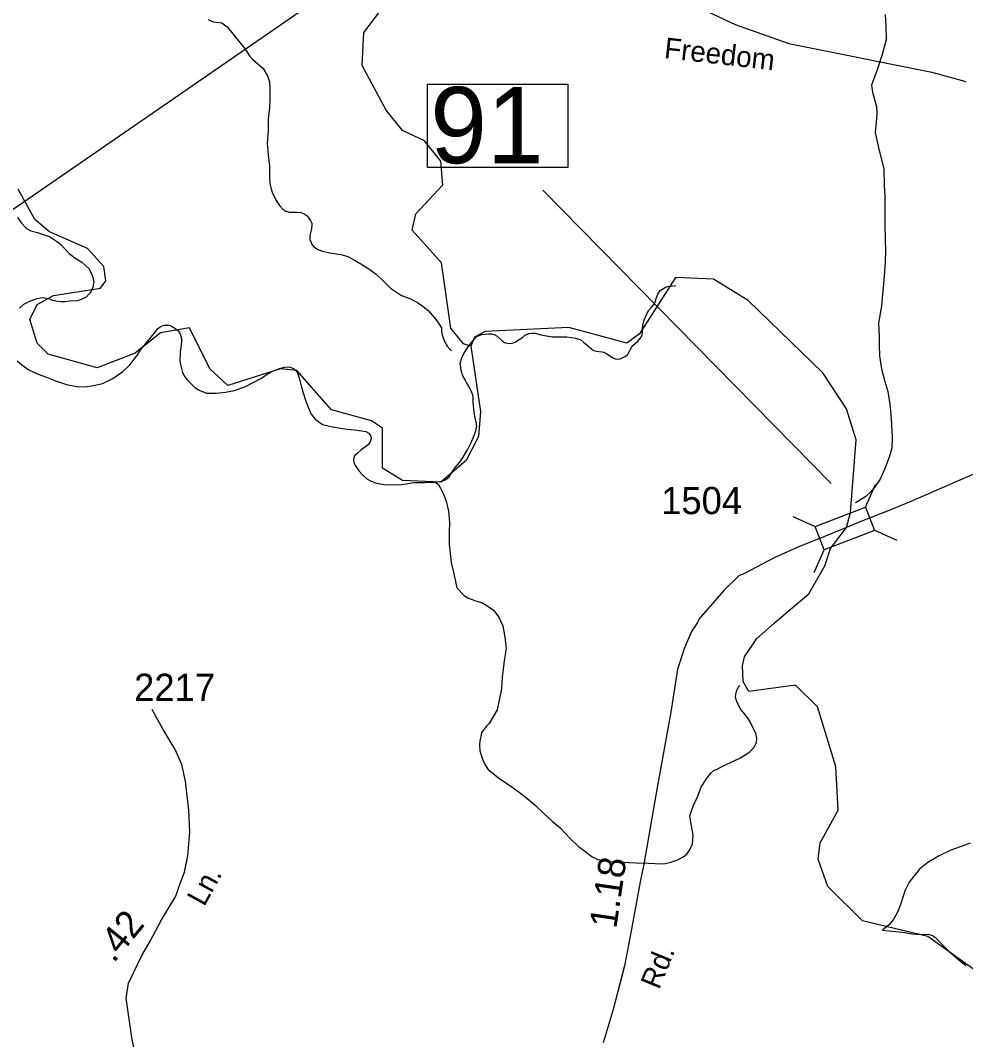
# Model space of a CAD drawing. Extents: x 2082433 to 2279600, y 546599 to 755198.
# Drawn here: x 2154852 to 2159193, y 643108 to 647788 of the extents above; entities that cross this region are included whole.
import ezdxf

# ---------------------------------------------------------------- set-up
doc = ezdxf.new("R2010")
doc.units = 0
for name, color, linetype in [('Exist Boundary Political Fire Districts', 7, 'Continuous'), ('Exist Hydrographic Creek Single Shore', 7, 'Continuous'), ('Exist Hydrographic Misc Water Feature', 7, 'Continuous'), ('Exist Road Secondary Mileage Hundredths English Label', 7, 'Continuous'), ('Exist Road Secondary Structure Standard Bridge CELL', 7, 'Continuous'), ('Exist Road Secondary Structure Standard Bridge Number Label', 7, 'Continuous'), ('Exist Road Secondary Type 51 Attributed', 7, 'Continuous'), ('Exist Road Secondary Type 51 Label', 7, 'Continuous'), ('Exist Road Secondary Type 51 Number Label', 7, 'Continuous')]:
    doc.layers.add(name, color=color, linetype=linetype)

msp = doc.modelspace()

# ---------------------------------------------------------------- linework, layer by layer
at = {"layer": 'Exist Boundary Political Fire Districts'}
msp.add_lwpolyline([(2162383.5, 651697), (2157115.7, 648505.9), (2152584.3, 645379.7), (2152545.5, 645403.9), (2152513.3, 645435.9), (2152454.1, 645489.1), (2152394.8, 645538.8), (2152339.4, 645583.9), (2152268.9, 645633.7), (2152189.8, 645676.9), (2152106.1, 645711.9), (2152043.8, 645730.7), (2151984.7, 645741.4), (2151951.5, 645755.7), (2151904.7, 645782.9), (2151861.1, 645793.2), (2151790.7, 645806.4), (2151737.8, 645821), (2151685.9, 645837.6), (2151631.4, 645853.3), (2151561.3, 645858.8), (2151482.9, 645859.3), (2151398.3, 645855), (2151336.7, 645869.2)], dxfattribs=at)
at = {"layer": 'Exist Hydrographic Creek Single Shore'}
for points in [[(2156920.2, 646291.6), (2156964.3, 645992.3), (2156956.3, 645877.6), (2156898.3, 645767.3), (2156782.2, 645667.9), (2156607.3, 645674.8), (2156515.2, 645732.4), (2156514.2, 645916.1), (2156464.2, 645950), (2156280.2, 645999.6), (2156121.3, 646180), (2156046.3, 646188), (2155805.1, 646110.9), (2155721.2, 646188.1), (2155629.2, 646376.9), (2155495.3, 646353.4), (2155379.2, 646260.6), (2155205.1, 646192), (2154979.2, 646255.7), (2154929.1, 646305.9), (2154895.3, 646414.8), (2154928.3, 646483), (2155003.2, 646524.1), (2155219.3, 646559.1), (2155244.3, 646591.5), (2155235.3, 646657.2), (2155160.2, 646740.8), (2154985.3, 646816.5), (2154918.3, 646873.6), (2154842.2, 647013)], [(2159344.1, 643349.2), (2159018.3, 643582.2), (2158718.3, 643653.9), (2158559.2, 643811.3), (2158516.1, 643936.8), (2158524.1, 644012.1), (2158607.1, 644161.3), (2158597.3, 644361.6), (2158512.2, 644635.6), (2158412.1, 644736), (2158197.1, 644705.8), (2158171.7, 644752.4), (2158167.5, 644824.4), (2158176.8, 644866.4), (2158233.8, 644950.5), (2158311.4, 645019.2), (2158396.1, 645091.2), (2158472.3, 645154.7), (2158546, 645283.9), (2158571.8, 645362.8), (2158646.3, 645458.9), (2158663.5, 645527.8), (2158689.2, 645862.1), (2158646.3, 646004), (2158537.2, 646170.3), (2158194.2, 646502), (2158035.3, 646600.3), (2157860.2, 646607.2), (2157695.3, 646348.1), (2157637.3, 646306.6), (2157370.3, 646377.7), (2156986.2, 646359.2), (2156937.2, 646334), (2156920.2, 646291.6)], [(2159214, 644010.6), (2159171.8, 643994.3), (2159124, 643978), (2159067.8, 643950), (2159018.4, 643921.3), (2158980.7, 643891.3), (2158954.6, 643859.2), (2158932.9, 643830.8), (2158915.1, 643795), (2158907.1, 643770.7), (2158893.3, 643728.9), (2158881.6, 643696.6), (2158863.6, 643662.8), (2158844.3, 643638.6), (2158827.9, 643624.5), (2158810.3, 643610.5)]]:
    msp.add_lwpolyline(points, dxfattribs=at)
at = {"layer": 'Exist Hydrographic Misc Water Feature'}
for points in [[(2156920.2, 646291.6), (2156887.2, 646302.2), (2156828.3, 646375.5), (2156785.3, 646674.9), (2156651.2, 646825.3), (2156667.2, 646900.4), (2156791.2, 647032.3), (2156782.2, 647140.8), (2156707.2, 647234.2), (2156606.3, 647282.1), (2156531.2, 647375.5), (2156421.3, 647581.2), (2156429.3, 647731.8), (2156561.2, 647906.3), (2156568.4, 648148.9), (2156492.3, 648291.5)], [(2155713.8, 647791.3), (2155737.6, 647781.6), (2155751.3, 647779.5), (2155765.5, 647777.8), (2155777.6, 647775.9), (2155801.7, 647758.1), (2155827.8, 647726.2), (2155854, 647694.2), (2155880.3, 647660.2), (2155904.5, 647624.6), (2155918.8, 647608.6), (2155942.6, 647588.7), (2155966.6, 647566.9), (2155986.9, 647532.9), (2155995.1, 647505), (2155997.2, 647477.1), (2155997.4, 647427.1), (2155995.9, 647385.2), (2155990, 647337), (2155990.4, 647283), (2155984.7, 647223.1), (2155989.2, 647171.3), (2155995.3, 647119.3), (2155995.3, 647083.2), (2155995.7, 647067.3), (2155997.8, 647037.3), (2156001.7, 647019.3), (2156007.6, 646999.4), (2156026.1, 646961.3), (2156042.5, 646937.3), (2156056.4, 646921.8), (2156070.4, 646911.6), (2156088.4, 646907.6), (2156120.4, 646908.1), (2156140.1, 646906.3), (2156154.8, 646900.1), (2156168.4, 646890.3), (2156184.4, 646868.4), (2156190.5, 646856.5), (2156190.7, 646848.4), (2156189.1, 646832.4), (2156186.8, 646824.2), (2156181.1, 646800.3), (2156181.1, 646782.5), (2156186.8, 646768.3), (2156189.3, 646762.6), (2156197.5, 646750.4), (2156217.2, 646736.5), (2156239.3, 646728.7), (2156265.6, 646722.7), (2156293.1, 646716.9), (2156323.4, 646713.2), (2156355.4, 646703.4)], [(2158822.6, 647814.8), (2158826.7, 647763.1), (2158827.1, 647698.9), (2158809.2, 647631.1), (2158785.7, 647560.8), (2158760.4, 647490.8), (2158764.5, 647458.6), (2158774.6, 647425), (2158782.8, 647392.9), (2158784.8, 647361), (2158781.2, 647321), (2158777.3, 647272.9), (2158791.6, 647211.1), (2158816.4, 647105.2), (2158819.1, 647031.4), (2158820.9, 646979.2), (2158821.8, 646851.3), (2158822.4, 646785.5), (2158824.8, 646731.2), (2158822.6, 646677.6), (2158819.1, 646613.2), (2158811.7, 646545.4), (2158805.8, 646479.4), (2158799.8, 646441.3), (2158792.6, 646397.4), (2158794.9, 646339.5), (2158795.1, 646297.3), (2158797.4, 646247.4), (2158805.6, 646187.4), (2158821.8, 646129.4), (2158835.9, 646083.8), (2158844.5, 646025.8), (2158851.1, 645959.9), (2158855.4, 645874.1), (2158853.3, 645823.7), (2158841.6, 645781.7), (2158820.1, 645725.7), (2158800.4, 645681.6), (2158776.4, 645645.5), (2158756.8, 645623.4), (2158734.6, 645601.1), (2158702.8, 645581.2), (2158687, 645573)], [(2154839, 646882.8), (2154857.3, 646856.9), (2154879.6, 646832.9), (2154899.3, 646821), (2154931.1, 646813.3), (2154961.4, 646803.5), (2154985, 646795.4), (2155017.6, 646773.9), (2155035.7, 646759.8), (2155054.1, 646740), (2155075.9, 646718), (2155101.9, 646698.3), (2155133.9, 646678.4), (2155168.1, 646646.9), (2155180.4, 646620.7), (2155186.8, 646602.7), (2155188.8, 646587), (2155184.3, 646562.9), (2155176.8, 646544.6), (2155167.1, 646532.7), (2155153.4, 646516.5), (2155131.2, 646506.5), (2155111.1, 646500.6), (2155079.1, 646498.1), (2155055.2, 646496.1), (2155037.3, 646495.9), (2155015, 646498.1), (2154999.2, 646501.7), (2154986.9, 646507.6), (2154971.1, 646511.6), (2154953, 646513.5), (2154926.8, 646509.4), (2154893.4, 646497), (2154865.5, 646483), (2154847, 646467.1)], [(2156355.4, 646703.4), (2156385.5, 646687.5), (2156415.7, 646670), (2156451.6, 646647.9), (2156486, 646622.1), (2156518, 646592.5), (2156552.2, 646558.5), (2156602.3, 646525), (2156640.4, 646511.1), (2156674.9, 646493.3), (2156700.3, 646475.2), (2156724.7, 646455.8), (2156753, 646421.9), (2156769.4, 646402), (2156785.4, 646376)], [(2156757.1, 645668.1), (2156789.3, 645672.2), (2156805.1, 645680.3), (2156821.1, 645692.5), (2156833, 645712.6), (2156848.5, 645734.6), (2156870.5, 645758.8), (2156884.6, 645782.7), (2156906.4, 645818.7), (2156924, 645853), (2156935.9, 645881.2), (2156943.7, 645903.1), (2156947.8, 645926.8), (2156945.3, 645943), (2156939.4, 645971.1), (2156933.6, 646002.8), (2156931.2, 646034.8), (2156931.2, 646057.1), (2156928.9, 646066.8), (2156925, 646078.7), (2156910.9, 646108.8), (2156902.5, 646122.7), (2156894.7, 646136.8), (2156884.4, 646156.6), (2156876.4, 646180.5), (2156874.2, 646194.7), (2156871.9, 646214.5), (2156879.7, 646238.5), (2156887.9, 646258.7), (2156907.6, 646288.6), (2156931.4, 646318.6), (2156945.1, 646334.8), (2156959.3, 646340.8), (2156971.6, 646345), (2157001.5, 646349), (2157015, 646349.4), (2157027.3, 646345.5), (2157041.1, 646337.3), (2157055.4, 646325.4), (2157065.1, 646315.5), (2157075.7, 646309.4), (2157087.8, 646305.6), (2157099.3, 646303.8), (2157109.6, 646305.9), (2157123.3, 646309.9), (2157135.2, 646317.9), (2157149.4, 646327.9), (2157159.2, 646334.1), (2157169, 646342.3), (2157177.4, 646346), (2157187.5, 646350.1), (2157200.8, 646352.1), (2157211.1, 646352.2), (2157217.2, 646352.5), (2157241.2, 646344.4), (2157293.3, 646334.9), (2157361.4, 646335.2), (2157401.2, 646329.5), (2157425.4, 646321.5), (2157439.5, 646309.6), (2157453.2, 646297.8), (2157475.4, 646277.8), (2157485.6, 646272.2), (2157495.7, 646269.8), (2157523.6, 646266), (2157531.4, 646264.4), (2157545.3, 646256.2), (2157571.6, 646240.5), (2157583.9, 646234.6), (2157596, 646232.8), (2157606, 646234.5), (2157615.6, 646238.8), (2157627.5, 646244.6), (2157639.6, 646253), (2157645.6, 646263), (2157653.4, 646278.9), (2157659.1, 646288.9), (2157663.6, 646295.2), (2157687.4, 646315.1), (2157701.1, 646331.2), (2157706.9, 646343.3), (2157709.1, 646357.2), (2157708.9, 646371), (2157710.8, 646389), (2157716.5, 646411.3), (2157724.5, 646429.1), (2157730.9, 646443.1), (2157738.3, 646457.5), (2157750.4, 646471.4), (2157760.4, 646483.3), (2157768.4, 646497.5), (2157771.9, 646511.6), (2157779.9, 646531.5), (2157789.9, 646547.8), (2157801.8, 646555.7), (2157809.8, 646559.8), (2157818, 646563.8), (2157832, 646567.8), (2157848, 646569.8), (2157862.1, 646570.1)], [(2154837, 646224.9), (2154858.9, 646206.9), (2154890.9, 646183.5), (2154932.9, 646163.7), (2154971.1, 646149.9), (2155017, 646132), (2155063.4, 646116.4), (2155111.3, 646106.8), (2155149.3, 646104.7), (2155187.4, 646111.1), (2155229, 646121.4), (2155276.8, 646143.4), (2155322.5, 646175.8), (2155354.3, 646205.9), (2155386.1, 646248.1), (2155406.4, 646278.3), (2155450.1, 646330.5), (2155471.6, 646358.5), (2155483.3, 646372.5), (2155491.5, 646378.6), (2155503.6, 646384.9), (2155513.7, 646388.6), (2155521.6, 646388.6), (2155525.5, 646388.9), (2155533.7, 646388.9), (2155539.3, 646386.8), (2155551.4, 646380.9), (2155563.3, 646373), (2155575.8, 646363), (2155584, 646351.2), (2155587.7, 646343.3), (2155593.8, 646319.3), (2155592, 646315.1), (2155590.1, 646297.2), (2155586.2, 646265.3), (2155584.6, 646225.4), (2155586.7, 646207.2), (2155596.9, 646171.2), (2155606.7, 646151.5), (2155619, 646135.5), (2155637.3, 646117.7), (2155651, 646103.8), (2155673.4, 646089.9), (2155707.2, 646075.8), (2155751.5, 646076.1), (2155793.3, 646080.3), (2155835.2, 646088.6), (2155885, 646107), (2155959, 646145.3), (2155984.5, 646163.3), (2156010.7, 646177.6), (2156042.5, 646189.9), (2156064.6, 646195.8), (2156080.8, 646197.9)], [(2156785.4, 646376), (2156785.4, 646365.9), (2156787.4, 646348.1), (2156793.4, 646330.2), (2156801.6, 646309.9), (2156811.8, 646292.1), (2156823.9, 646278.1), (2156831.7, 646272.1)], [(2156080.8, 646197.9), (2156090.7, 646196), (2156106.7, 646190.3), (2156116.5, 646180.3), (2156124.5, 646170.1), (2156131.1, 646150.5), (2156134.8, 646134.5), (2156140.9, 646110.5), (2156149.1, 646082.5), (2156161.4, 646044.5), (2156173.5, 646012.6), (2156187.9, 645980.5), (2156205.9, 645957.1), (2156239.7, 645932.9), (2156277.7, 645923.1), (2156322.4, 645915.5), (2156354, 645911.6), (2156388.2, 645908), (2156418.1, 645903.9), (2156437.8, 645900.1), (2156452.4, 645892.2), (2156460, 645882.2), (2156462.2, 645872.1), (2156460.6, 645862.2), (2156456.5, 645850.2), (2156450.5, 645840.2), (2156436.4, 645830.1), (2156416.7, 645816.1), (2156398.7, 645799.7), (2156386.6, 645787.8), (2156383.1, 645779.8), (2156381, 645768), (2156382.7, 645760), (2156389, 645744), (2156397, 645733.9), (2156407.3, 645718.2), (2156423.3, 645702), (2156443.4, 645682.3), (2156459.4, 645674.2), (2156483.1, 645664.5), (2156521.5, 645656.7), (2156561.1, 645654.8), (2156605.3, 645657), (2156641.2, 645663.3), (2156659.3, 645665.4), (2156707.5, 645665.9), (2156751.1, 645668.2), (2156757.1, 645668.1)], [(2156757.1, 645668.1), (2156771.2, 645656.2), (2156781.3, 645640.1), (2156795.4, 645612.4), (2156807.5, 645580.2), (2156817.8, 645534.4), (2156822.3, 645482.6), (2156820.7, 645436.7), (2156820.9, 645382.3), (2156829.5, 645298.7), (2156839.7, 645260.6), (2156854.1, 645190.7), (2156857.8, 645180.8), (2156888.3, 645149), (2156908, 645135.1), (2156926.3, 645129.1), (2156942.2, 645123.4), (2156970.3, 645115.5), (2156994.3, 645101.7), (2157024.7, 645079.7), (2157048.7, 645048.1), (2157067.1, 645008), (2157077.2, 644956.2), (2157083.3, 644904.2), (2157075.7, 644857.9), (2157063.8, 644774.1), (2157060.6, 644718.2), (2157041.1, 644622.2), (2157005.2, 644559.9), (2156991.7, 644547.7), (2156969.7, 644517.8), (2156966, 644497.7), (2156961.7, 644479.7), (2156959.9, 644461.7), (2156962.1, 644433.8), (2156972.6, 644399.8), (2156982.6, 644373.9), (2157000.5, 644347.7), (2157046.8, 644310.2), (2157109.2, 644268.4), (2157169, 644224.8), (2157215.2, 644185), (2157257.4, 644145.4), (2157293.9, 644111.5), (2157330, 644080.1), (2157376.3, 644032.1), (2157414.7, 643994.3), (2157444.6, 643972.7), (2157476.8, 643948.8), (2157502.9, 643934.7), (2157539, 643928.9), (2157581, 643923.3), (2157615, 643923.4), (2157679, 643919.8), (2157736.8, 643918.4), (2157766.8, 643916.3), (2157807, 643914.7), (2157838.7, 643922.9), (2157866.4, 643932.8), (2157894.5, 643945.3), (2157912.6, 643959.1), (2157928.3, 643983.1), (2157938.4, 644007.2), (2157942.1, 644047.2), (2157929.6, 644115.1), (2157925.7, 644135.2), (2157941.1, 644179.5), (2157961.2, 644223.5), (2157978.8, 644267.5), (2158000.5, 644303.6), (2158022.1, 644331.5), (2158036.4, 644343.6), (2158054.5, 644351.8), (2158076, 644363.9), (2158112.3, 644380), (2158155.5, 644400.6), (2158201.9, 644428.8), (2158223.8, 644452.7), (2158231.8, 644472.6), (2158233.1, 644490.6), (2158229.4, 644514.7), (2158219.1, 644534.5), (2158205, 644564.7), (2158194.7, 644582.4), (2158179.1, 644602.7), (2158160.7, 644624.5), (2158148.6, 644646.2), (2158140.4, 644664.1), (2158136.3, 644680.1), (2158138.1, 644694), (2158142, 644712), (2158150, 644726.3), (2158156.4, 644734.2)], [(2158810.3, 643610.5), (2158854.4, 643606.7), (2158903.8, 643600.8), (2158946, 643593.2), (2158978, 643591.2), (2159020, 643591.7), (2159040.3, 643585.9), (2159054.3, 643577.6), (2159080.3, 643549.8), (2159114.8, 643514.2), (2159160.7, 643474.4), (2159193.1, 643448.8)]]:
    msp.add_lwpolyline(points, dxfattribs=at)
at = {"layer": 'Exist Road Secondary Structure Standard Bridge CELL'}
for p, q in [((2158733.3, 645553), (2158779.3, 645656.4)), ((2158398.4, 645510.3), (2158501.8, 645464.4)), ((2158774, 645447.3), (2158877.4, 645401.4)), ((2158497.5, 645252.9), (2158543.4, 645356.3))]:
    msp.add_line(p, q, dxfattribs=at)
msp.add_lwpolyline([(2158501.8, 645464.4), (2158733.1, 645553.5), (2158774.8, 645445.4), (2158543.4, 645356.3)], close=True, dxfattribs=at)
at = {"layer": 'Exist Road Secondary Structure Standard Bridge Number Label'}
msp.add_line((2158575, 645661.2), (2157250.6, 647009), dxfattribs=at)
msp.add_lwpolyline([(2156721.6, 647494.8), (2157365.7, 647494.8), (2157365.7, 647112.5), (2156721.6, 647112.5)], close=True, dxfattribs=at)
at = {"layer": 'Exist Road Secondary Type 51 Attributed'}
for points in [[(2154874.5, 651074), (2154937.7, 651007.3), (2155015.8, 650918), (2156270.2, 650004.6), (2156380.8, 649911.6), (2156449.2, 649845), (2156491.3, 649795.8), (2156552.7, 649713.4), (2156628.2, 649599.3), (2156729, 649435.3), (2156945.7, 649074.7), (2157011.5, 648942.3), (2157137, 648536.1), (2157204.5, 648370.3), (2157294, 648249.2), (2157362.4, 648172), (2157473.7, 648081.8), (2158134.1, 647769.5), (2158380.9, 647682.4), (2159037.1, 647550.1), (2159194.1, 647507.1)], [(2159652.1, 645835), (2159496.1, 645797.7), (2159402, 645770.7), (2159364.2, 645756.5), (2159296.5, 645732.1), (2159233.9, 645705.3), (2159134.6, 645662.6), (2159021.9, 645613.6), (2158940.4, 645578.2), (2158851.9, 645541.6), (2158719.6, 645489.6), (2158646.3, 645458.9)], [(2158646.3, 645458.9), (2158544.7, 645418.1), (2158418.9, 645367), (2158313.5, 645320.7), (2158177.4, 645248.2), (2158150.6, 645238), (2158082.7, 645171), (2157969.2, 645039.6), (2157960.9, 645023.1), (2157934.4, 644982.3), (2157901.1, 644906.9), (2157869.5, 644808.7), (2157838.8, 644611.3), (2157776.5, 644266.5), (2157714.2, 643913), (2157698.4, 643832.3), (2157658.9, 643615.6), (2157625.6, 643447.2), (2157573.8, 643246.3), (2157528.2, 643093.6)], [(2155361.3, 642390.2), (2155379.3, 642482.2), (2155395.6, 642584.9), (2155404.1, 642740.9), (2155388.3, 642994.7), (2155363.4, 643118.5), (2155337.9, 643297.8), (2155348.3, 643366.9), (2155389.4, 643453.7), (2155408.9, 643494.7), (2155448.2, 643560.4), (2155500.2, 643658.6), (2155565.9, 643766.4), (2155580.9, 643812.3), (2155606.2, 643877), (2155621.2, 643952.3), (2155630, 644061.5), (2155625.1, 644161), (2155610.7, 644295.1), (2155592.9, 644370.9), (2155561.9, 644440.4), (2155506.9, 644531.5), (2155476.9, 644587), (2155457.4, 644623.3)]]:
    msp.add_lwpolyline(points, dxfattribs=at)

# ---------------------------------------------------------------- texts
at = {"layer": 'Exist Road Secondary Mileage Hundredths English Label'}
for s, rotation, p in [('1.18', 81.6438, (2157588.1, 643614.4)), ('.42', 50.9214, (2155280.6, 643456.3))]:
    msp.add_text(s, height=125, rotation=rotation, dxfattribs=at).set_placement(p)
at = {"layer": 'Exist Road Secondary Structure Standard Bridge Number Label'}
msp.add_text('91', height=350, dxfattribs=at).set_placement((2156734.1, 647132.2))
at = {"layer": 'Exist Road Secondary Type 51 Label'}
for s, rotation, p in [('Freedom', 353.5672, (2157805.4, 647615.3)), ('Ln.', 61.2497, (2155695.9, 643715.6)), ('Rd.', 67.8252, (2157784.9, 643334.1))]:
    msp.add_text(s, height=95, rotation=rotation, dxfattribs=at).set_placement(p)
at = {"layer": 'Exist Road Secondary Type 51 Number Label'}
for s, p in [('1504', (2157794.2, 645520.8)), ('2217', (2155374.1, 644663.4))]:
    msp.add_text(s, height=125, dxfattribs=at).set_placement(p)

doc.saveas('drawing.dxf')
